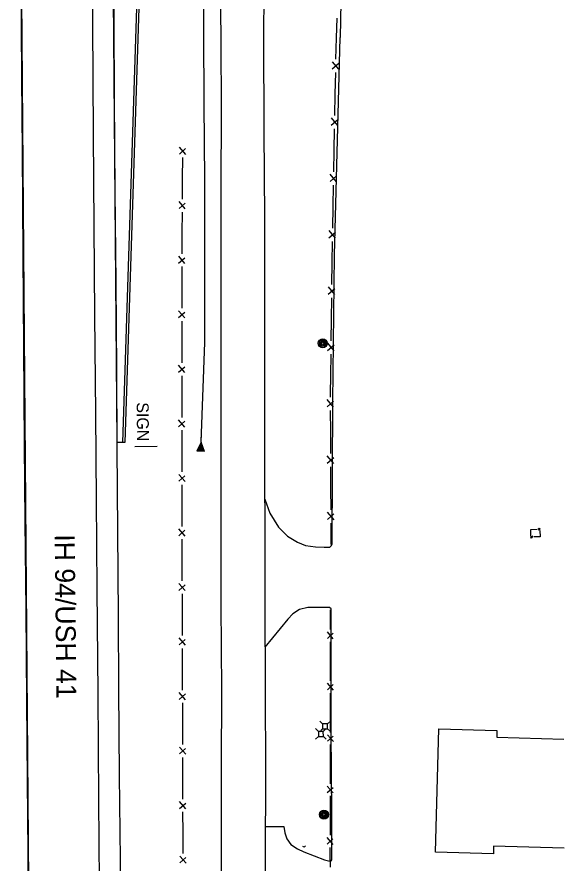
# Model space of a CAD drawing. Extents: x 588843 to 2552415, y 180129 to 269402.
# Drawn here: x 594040.4 to 594315.1, y 180752.2 to 181176.7 of the extents above; entities that cross this region are included whole.
import ezdxf

# ---------------------------------------------------------------- set-up
doc = ezdxf.new("R2010")
doc.units = 0
for name, color, linetype in [('Default', 7, 'Continuous'), ('E_BLD', 7, 'Continuous'), ('E_BMGRD', 7, 'Continuous'), ('E_DRN', 7, 'Continuous'), ('E_DWY', 7, 'Continuous'), ('E_FEN_P', 7, 'Continuous'), ('E_MISCPROP', 7, 'Continuous'), ('E_RDWY', 7, 'Continuous'), ('E_RDWY_Gravel', 7, 'Continuous'), ('E_RDWY_Text', 7, 'Continuous'), ('E_SGN', 7, 'Continuous'), ('E_SGN_Text', 7, 'Continuous'), ('E_UTL_AG_Bold', 7, 'Continuous'), ('P_BMGRD', 7, 'Continuous'), ('P_RDWY_PavtEdge', 7, 'Continuous'), ('P_TC_BarrierConc', 7, 'Continuous')]:
    doc.layers.add(name, color=color, linetype=linetype)

# ---------------------------------------------------------------- blocks, each defined once
blk = doc.blocks.new('CULV2')
at = {"layer": 'E_DRN'}
blk.add_arc((20, 15), 24.6, 216.8699, 323.1301, dxfattribs=at)
blk = doc.blocks.new('PED')
at = {"layer": 'Default'}
for p, q in [((-2.5, 2.5), (-5.33, 5.33)), ((2.5, 2.5), (5.33, 5.33)), ((-2.5, -2.5), (-5.33, -5.33)), ((2.5, -2.5), (5.33, -5.33))]:
    blk.add_line(p, q, dxfattribs=at)
blk.add_lwpolyline([(-2.5, -2.5), (2.5, -2.5), (2.5, 2.5), (-2.5, 2.5)], close=True, dxfattribs=at)
blk = doc.blocks.new('POLE')
at = {"layer": 'Default'}
for radius in [4.46, 3.35, 2.23, 1.12]:
    blk.add_circle((0, 0), radius, dxfattribs=at)
blk = doc.blocks.new('POINT_DISPLAY')
at = {"layer": 'Default'}
blk.add_line((0, 0), (0, 0), dxfattribs=at)
blk = doc.blocks.new('SIGN')
at = {"layer": 'Default'}
blk.add_text('SIGN', height=12, dxfattribs=at).set_placement((-18.55, -6))

msp = doc.modelspace()

# ---------------------------------------------------------------- linework, layer by layer
at = {"layer": 'E_BLD'}
msp.add_lwpolyline([(594315.15, 180759.72), (594279.79, 180760.72), (594279.68, 180756.91), (594250.52, 180757.72), (594252.26, 180819.59), (594281.44, 180818.77), (594281.35, 180815.33), (594315.02, 180814.39)], dxfattribs=at)
at = {"layer": 'E_BMGRD'}
for p, q in [((594132.88, 180963.33), (594133.09, 180968.59)), ((594132.89, 180963.32), (594130.74, 180958.9)), ((594133.89, 180960.78), (594131.7, 180960.87)), ((594133.69, 180961.29), (594131.93, 180961.35)), ((594133.49, 180961.79), (594132.17, 180961.85)), ((594133.29, 180962.31), (594132.41, 180962.34)), ((594133.09, 180962.82), (594132.65, 180962.83)), ((594134.69, 180958.75), (594132.89, 180963.32)), ((594134.69, 180958.75), (594130.74, 180958.9)), ((594134.49, 180959.26), (594130.98, 180959.39)), ((594134.29, 180959.77), (594131.22, 180959.88)), ((594134.09, 180960.28), (594131.46, 180960.38))]:
    msp.add_line(p, q, dxfattribs=at)
at = {"layer": 'E_DWY'}
for points in [[(594163.99, 181290.8), (594173.97, 181304.99), (594179.35, 181312.12), (594184.49, 181317.1), (594189.61, 181320.41), (594194.79, 181321.88), (594199.57, 181322.49), (594203.63, 181322.46), (594206.02, 181321.96), (594206.49, 181321.4), (594206.73, 181320.84), (594205.29, 181274.99), (594203.93, 181228.97), (594202.66, 181166.47)], [(594164.84, 180934.7), (594167.42, 180927.73), (594171.82, 180920.8), (594176.33, 180916.29), (594181.3, 180913.16), (594185.28, 180911.58), (594190.35, 180910.86), (594194.67, 180910.61), (594197.53, 180910.75), (594198.43, 180911.5), (594198.7, 180912.32), (594199.03, 180983.67), (594199.9, 181057.23), (594202.66, 181166.47)], [(594165.16, 180770.52), (594174.41, 180770.56), (594175, 180767.44), (594176.03, 180764.38), (594178.02, 180761.55), (594181.29, 180759.34), (594184.44, 180757.77), (594194.87, 180753.86), (594197.53, 180753.12), (594198.23, 180753.24), (594198.49, 180753.87), (594198.58, 180776.55), (594198.27, 180818.3), (594198.2, 180879.67), (594197.45, 180880.45), (594186.52, 180880.49), (594182.24, 180879.41), (594178.97, 180877.24), (594176.45, 180874.61), (594164.94, 180860.48)]]:
    msp.add_lwpolyline(points, dxfattribs=at)
at = {"layer": 'E_FEN_P'}
for p, q in [((594198.78, 181150.68), (594202.03, 181153.44)), ((594202.04, 181150.44), (594198.85, 181154.26)), ((594198.22, 181122.43), (594201.48, 181125.2)), ((594201.49, 181122.2), (594198.29, 181126.02)), ((594122, 181107.93), (594125.13, 181110.65)), ((594125.17, 181107.74), (594122.03, 181111.4)), ((594197.66, 181094.18), (594200.92, 181096.95)), ((594200.93, 181093.95), (594197.73, 181097.77)), ((594124.98, 181080.38), (594121.84, 181084.04)), ((594121.81, 181080.57), (594124.93, 181083.29)), ((594197.1, 181065.94), (594200.36, 181068.7)), ((594200.37, 181065.7), (594197.17, 181069.52)), ((594121.62, 181053.21), (594124.74, 181055.93)), ((594124.79, 181053.02), (594121.64, 181056.68)), ((594200.02, 181037.46), (594196.8, 181041.26)), ((594196.75, 181037.67), (594199.99, 181040.46)), ((594124.78, 181025.67), (594121.61, 181029.31)), ((594121.61, 181025.84), (594124.72, 181028.57)), ((594196.41, 181009.42), (594199.64, 181012.21)), ((594199.68, 181009.21), (594196.45, 181013.01)), ((594124.78, 180998.31), (594121.61, 181001.95)), ((594121.61, 180998.48), (594124.72, 181001.21)), ((594199.44, 180980.98), (594196.15, 180984.73)), ((594196.17, 180981.14), (594199.36, 180983.98)), ((594124.79, 180970.95), (594121.62, 180974.59)), ((594121.62, 180971.11), (594124.72, 180973.85)), ((594199.55, 180952.73), (594196.27, 180956.47)), ((594196.28, 180952.89), (594199.47, 180955.73)), ((594124.82, 180943.59), (594121.64, 180947.22)), ((594121.65, 180943.75), (594124.75, 180946.5)), ((594199.67, 180924.48), (594196.38, 180928.22)), ((594196.4, 180924.64), (594199.59, 180927.48)), ((594124.89, 180916.23), (594121.71, 180919.86)), ((594121.72, 180916.39), (594124.81, 180919.14)), ((594302.14, 180919.25), (594303.21, 180920.24)), ((594302.16, 180920.21), (594303.02, 180919.3)), ((594299.38, 180916.22), (594298.3, 180915.19)), ((594299.37, 180915.24), (594298.48, 180916.16)), ((594124.95, 180888.87), (594121.78, 180892.5)), ((594121.79, 180889.03), (594124.88, 180891.77)), ((594199.28, 180864.77), (594196.29, 180868.2)), ((594196.29, 180864.92), (594199.21, 180867.51)), ((594125.03, 180861.51), (594121.85, 180865.14)), ((594121.86, 180861.67), (594124.96, 180864.42)), ((594199.3, 180838.97), (594196.31, 180842.4)), ((594196.31, 180839.13), (594199.24, 180841.71)), ((594125.11, 180834.15), (594121.93, 180837.78)), ((594121.94, 180834.31), (594125.04, 180837.05)), ((594199.33, 180813.17), (594196.33, 180816.6)), ((594196.34, 180813.33), (594199.26, 180815.91)), ((594125.19, 180806.79), (594122.01, 180810.42)), ((594122.02, 180806.95), (594125.12, 180809.69)), ((594199.25, 180787.37), (594196.27, 180790.81)), ((594196.26, 180787.54), (594199.19, 180790.11)), ((594125.28, 180779.43), (594122.1, 180783.06)), ((594122.11, 180779.59), (594125.2, 180782.33)), ((594196.17, 180761.74), (594199.1, 180764.31)), ((594199.16, 180761.57), (594196.18, 180765.01)), ((594125.34, 180752.07), (594122.16, 180755.7)), ((594122.17, 180752.23), (594125.27, 180754.97))]:
    msp.add_line(p, q, dxfattribs=at)
for points in [[(594200.84, 181166.28), (594201.16, 181176.13)], [(594200.63, 181155.49), (594200.84, 181166.28)], [(594200.29, 181138.03), (594200.5, 181148.81)], [(594200.07, 181127.24), (594200.29, 181138.03)], [(594199.73, 181109.78), (594199.94, 181120.57)], [(594199.52, 181098.99), (594199.73, 181109.78)], [(594123.62, 181095.7), (594123.7, 181106.14)], [(594123.55, 181085.25), (594123.62, 181095.7)], [(594199.17, 181081.53), (594199.39, 181092.32)], [(594198.96, 181070.75), (594199.17, 181081.53)], [(594123.43, 181068.34), (594123.5, 181078.78)], [(594123.36, 181057.89), (594123.43, 181068.34)], [(594198.71, 181053.28), (594198.84, 181064.07)], [(594123.32, 181040.98), (594123.32, 181051.42)], [(594198.57, 181042.5), (594198.71, 181053.28)], [(594123.32, 181030.53), (594123.32, 181040.98)], [(594198.36, 181025.03), (594198.49, 181035.82)], [(594198.23, 181014.25), (594198.36, 181025.03)], [(594123.32, 181013.62), (594123.32, 181024.06)], [(594123.32, 181003.17), (594123.32, 181013.62)], [(594198.01, 180996.78), (594198.14, 181007.57)], [(594123.32, 180986.25), (594123.32, 180996.7)], [(594197.91, 180985.99), (594197.9, 180987.68), (594198.01, 180996.78)], [(594123.32, 180975.81), (594123.32, 180986.25)], [(594197.98, 180968.53), (594197.93, 180979.32)], [(594123.32, 180958.89), (594123.32, 180969.34)], [(594198.02, 180957.74), (594197.98, 180968.53)], [(594123.34, 180948.45), (594123.32, 180956.59), (594123.32, 180958.89)], [(594198.09, 180940.28), (594198.05, 180951.06)], [(594123.39, 180931.53), (594123.36, 180941.98)], [(594198.14, 180929.49), (594198.09, 180940.28)], [(594123.41, 180921.09), (594123.39, 180931.53)], [(594198.21, 180912.02), (594198.17, 180922.81)], [(594298.48, 180919.58), (594301.64, 180919.68)], [(594298.51, 180916.35), (594298.48, 180919.58)], [(594302.99, 180919.08), (594303.13, 180915.92)], [(594123.45, 180904.17), (594123.43, 180914.62)], [(594303.13, 180915.92), (594299.9, 180915.79)], [(594123.48, 180893.73), (594123.45, 180904.17)], [(594123.52, 180876.81), (594123.52, 180877.28), (594123.49, 180887.26)], [(594123.55, 180866.37), (594123.52, 180876.81)], [(594197.89, 180869.35), (594197.88, 180879.2)], [(594197.91, 180853.4), (594197.9, 180863.25)], [(594123.6, 180849.45), (594123.57, 180859.9)], [(594197.92, 180843.55), (594197.91, 180853.4)], [(594123.63, 180839.01), (594123.6, 180849.45)], [(594197.93, 180827.6), (594197.92, 180837.45)], [(594123.68, 180822.09), (594123.65, 180832.54)], [(594197.94, 180817.75), (594197.93, 180827.6)], [(594123.72, 180811.64), (594123.68, 180822.09)], [(594197.92, 180801.81), (594197.95, 180810.55), (594197.95, 180811.66)], [(594123.77, 180794.73), (594123.73, 180805.18)], [(594197.88, 180791.96), (594197.92, 180801.81)], [(594123.8, 180784.28), (594123.77, 180794.73)], [(594197.83, 180776.01), (594197.86, 180785.86)], [(594123.84, 180767.37), (594123.81, 180777.82)], [(594197.79, 180766.16), (594197.83, 180776.01)], [(594123.86, 180756.92), (594123.84, 180767.37)], [(594197.82, 180750.21), (594197.76, 180755.9), (594197.77, 180760.06)]]:
    msp.add_lwpolyline(points, dxfattribs=at)
at = {"layer": 'E_RDWY'}
for points in [[(594142.93, 181166.54), (594142.29, 181215.68), (594142.07, 181268.19), (594142.07, 181313.28), (594142.01, 181359.34), (594141.95, 181402.92), (594141.64, 181442.84), (594141.47, 181479.37), (594141.56, 181516.12), (594141.22, 181558.09), (594141.09, 181594.3), (594140.95, 181642.35), (594140.72, 181693.25), (594141.19, 181752.86)], [(594162.81, 181751.04), (594162.53, 181719.29), (594162.57, 181679.47), (594162.77, 181638.36), (594162.86, 181590.21), (594163.17, 181543.56), (594163.69, 181487.44), (594163.82, 181444.77), (594163.88, 181400.76), (594163.9, 181350.35), (594163.93, 181308.87), (594164.11, 181250.65), (594164.38, 181188.88), (594164.29, 181166.89)], [(594042.68, 181172.17), (594042.33, 181224.22), (594041.9, 181289.69), (594041.37, 181348.5), (594040.88, 181406.81), (594040.45, 181464.5), (594040.43, 181469.09)], [(594076.02, 181469.37), (594076.22, 181442.98), (594076.82, 181369.4), (594077.32, 181312.71), (594077.83, 181259.05), (594078.37, 181199.96), (594078.41, 181173.47)], [(594078.41, 181173.47), (594078.74, 181118.11), (594079.08, 181071.71), (594079.43, 181027.17), (594079.91, 180977.72), (594080.22, 180934.51), (594080.53, 180889.55), (594080.99, 180837.25), (594081.35, 180783.74), (594081.71, 180742.23), (594081.92, 180708.16), (594082.37, 180664.62), (594082.69, 180619.96), (594083.16, 180572.45), (594083.63, 180543.34)], [(594047.68, 180543.4), (594047.18, 180592.8), (594046.88, 180640.75), (594046.52, 180678.52), (594046.15, 180719.3), (594046.02, 180757.28), (594045.76, 180793.7), (594045.43, 180833.59), (594045.01, 180879.13), (594044.54, 180923.49), (594044.25, 180961.97), (594043.86, 181011.13), (594043.56, 181057.11), (594043.16, 181109.33), (594042.87, 181145.95), (594042.68, 181172.17)], [(594144.02, 180545.99), (594143.62, 180580.52), (594143.57, 180623.35), (594143.45, 180676.71), (594143.38, 180713.01), (594143.22, 180755.9), (594143.22, 180800.38), (594143.23, 180838.91), (594142.97, 180881.68), (594143.02, 180925.45), (594142.92, 180962.87), (594142.96, 181005.64), (594143, 181050.23), (594142.93, 181092.06), (594143.2, 181128.5), (594142.93, 181166.54)], [(594164.29, 181166.89), (594164.48, 181119.65), (594164.72, 181075.84), (594164.73, 181032.9), (594164.76, 180988.63), (594164.77, 180950.98), (594164.92, 180914.47), (594164.9, 180878.76), (594164.99, 180842.46), (594165.17, 180794.66), (594165.15, 180756.95), (594165.08, 180715.83), (594165.41, 180680.17), (594165.61, 180641.55), (594165.73, 180593.72), (594165.76, 180548.53)]]:
    msp.add_lwpolyline(points, dxfattribs=at)
at = {"layer": 'E_RDWY_Gravel'}
for points in [[(594086.71, 181469.46), (594086.72, 181468.46), (594087.07, 181418.37), (594087.52, 181368.22), (594087.86, 181310), (594088.27, 181262.06), (594088.75, 181199.7), (594089.11, 181175.04)], [(594089.11, 181175.04), (594089.27, 181135.65), (594089.67, 181089.05), (594090.06, 181043.34), (594090.37, 180999.83), (594090.56, 180960.7), (594090.98, 180918.78), (594091.27, 180876.27), (594091.41, 180839.44), (594091.83, 180796.11), (594092.21, 180753.95), (594092.59, 180711.59), (594092.9, 180668.64), (594093.22, 180625.98), (594093.62, 180584.7), (594093.96, 180543.81)]]:
    msp.add_lwpolyline(points, dxfattribs=at)
at = {"layer": 'E_SGN'}
msp.add_line((594110.84, 180961.21), (594099.69, 180961.03), dxfattribs=at)
at = {"layer": 'P_BMGRD'}
for points in [[(594134.83, 181094.82), (594134.51, 181133.07), (594134.33, 181169.1), (594134.36, 181199.15), (594134.29, 181228.86), (594134.36, 181265.7), (594134.26, 181299.96), (594134.1, 181334.96), (594134, 181361.18), (594134.04, 181387.58), (594133.77, 181412.6), (594133.67, 181437.95), (594133.59, 181466.79), (594133.56, 181494.77), (594133.48, 181514.67), (594133.52, 181514.81), (594133.35, 181528.61)], [(594132.89, 180963.32), (594134.79, 181013.32), (594134.79, 181013.78), (594134.79, 181044.69), (594134.73, 181074.3), (594134.76, 181094.82)]]:
    msp.add_lwpolyline(points, dxfattribs=at)
at = {"layer": 'P_RDWY_PavtEdge'}
for p, q in [((594050.17, 180269.13), (594040.69, 181469.09)), ((594090.69, 180963.22), (594086.68, 181469.46)), ((594110.93, 181469.65), (594094.69, 180963.25)), ((594094.69, 180963.25), (594090.69, 180963.22))]:
    msp.add_line(p, q, dxfattribs=at)
at = {"layer": 'P_TC_BarrierConc'}
msp.add_line((594093.69, 180963.25), (594109.93, 181469.64), dxfattribs=at)

# ---------------------------------------------------------------- block references
at = {"layer": 'E_DRN', "xscale": 0.03747959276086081, "yscale": 0.037479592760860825, "rotation": 3.695303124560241}
msp.add_blockref('CULV2', (594183.8, 180760.73), dxfattribs=at)
at = {"layer": 'E_MISCPROP', "xscale": 0.49999999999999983, "yscale": 0.4999999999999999, "rotation": 90.44543536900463}
for p in [(594193.98, 181013), (594194.59, 180776.49)]:
    msp.add_blockref('POLE', p, dxfattribs=at)
at = {"layer": 'E_SGN'}
msp.add_blockref('POINT_DISPLAY', (594099.69, 180961.03), dxfattribs=at)
at = {"layer": 'E_SGN_Text', "xscale": 0.49999999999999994, "yscale": 0.49999999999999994, "rotation": -89.5545646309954}
msp.add_blockref('SIGN', (594103.63, 180974.11), dxfattribs=at)
at = {"layer": 'E_UTL_AG_Bold', "xscale": 0.49999999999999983, "yscale": 0.4999999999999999, "rotation": 90.44543536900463}
for p in [(594195.15, 180820.78), (594193.03, 180817.01)]:
    msp.add_blockref('PED', p, dxfattribs=at)

# ---------------------------------------------------------------- texts
at = {"layer": 'E_RDWY_Text'}
msp.add_text('IH 94/USH 41', height=10, rotation=270.6378, dxfattribs=at).set_placement((594059.39, 180917.1))

doc.saveas('drawing.dxf')
